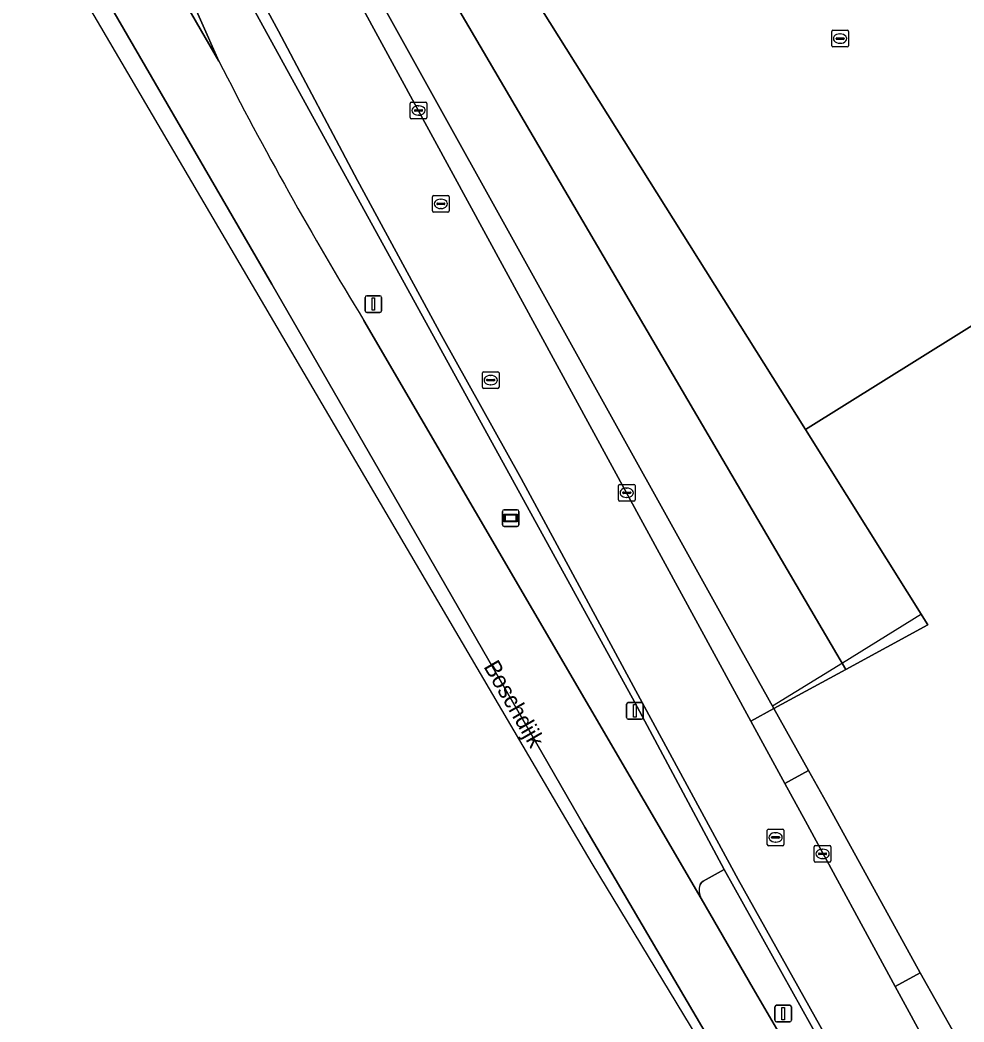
# Model space of a CAD drawing. Extents: x 158455 to 159797, y 387218 to 388672.
# Drawn here: x 158553.7 to 158610.4, y 387605.6 to 387665.7 of the extents above; entities that cross this region are included whole.
import ezdxf

# ---------------------------------------------------------------- set-up
doc = ezdxf.new("R2010")
doc.units = 0
for name, color, linetype in [('IMGEO_Berm_groen', 7, 'Continuous'), ('IMGEO_Brandkraan', 7, 'Continuous'), ('IMGEO_Erf', 7, 'Continuous'), ('IMGEO_Groenvoorziening', 7, 'Continuous'), ('IMGEO_Haag', 7, 'Continuous'), ('IMGEO_Hek', 7, 'Continuous'), ('IMGEO_Kolk', 7, 'Continuous'), ('IMGEO_Lichtmast', 7, 'Continuous'), ('IMGEO_Openbare_ruimte_label', 7, 'Continuous'), ('IMGEO_Rijbaan_lokaal_open', 7, 'Continuous'), ('IMGEO_Rijbaan_regionaal_gesloten', 7, 'Continuous'), ('IMGEO_Rioolput', 7, 'Continuous'), ('IMGEO_Verkeersbordpaal', 7, 'Continuous'), ('IMGEO_Voetpad_open', 7, 'Continuous'), ('IMGEO_Wegwijzer', 7, 'Continuous')]:
    doc.layers.add(name, color=color, linetype=linetype)

msp = doc.modelspace()

# ---------------------------------------------------------------- linework, layer by layer
at = {"layer": 'IMGEO_Berm_groen'}
for points in [[(158594.544, 387613.825), (158594.621, 387613.942), (158594.721, 387614.035), (158595.991, 387614.737), (158590.611, 387624.793), (158583.287, 387638.103), (158548.353, 387701.592)], [(158557.959, 387680.586), (158565.676, 387663.212)], [(158574.373, 387647.659), (158594.611, 387612.984)], [(158595.991, 387614.737), (158594.721, 387614.035), (158594.621, 387613.942), (158594.544, 387613.825)], [(158600.931, 387602.459), (158602.366, 387603.289), (158595.991, 387614.737)], [(158594.611, 387612.984), (158597.733, 387607.603), (158600.659, 387602.557)]]:
    msp.add_lwpolyline(points, dxfattribs=at)
for points in [[(158571.712, 387687.537), (158568.545, 387685.937), (158603.293, 387626.736), (158608.199, 387629.41), (158600.856, 387641.123)], [(158568.545, 387685.937), (158567.142, 387685.228), (158565.803, 387684.551), (158575.356, 387666.858), (158596.611, 387628.598), (158598.973, 387624.382), (158603.293, 387626.736)]]:
    msp.add_lwpolyline(points, close=True, dxfattribs=at)
for centre, radius, start, end in [((158764.59, 387764.233), 223.096, 206.92444, 211.50207), ((158595.501, 387613.478), 1.018, 160.07671, 209.03322), ((158595.501, 387613.478), 1.018, 160.07671, 209.03322)]:
    msp.add_arc(centre, radius, start, end, dxfattribs=at)
at = {"layer": 'IMGEO_Brandkraan'}
for p, q in [((158598.571, 387616.231), (158598.571, 387617.083)), ((158598.646, 387617.157), (158599.498, 387617.157)), ((158598.83, 387616.651), (158598.83, 387616.663)), ((158599.268, 387616.614), (158598.87, 387616.614)), ((158598.873, 387616.7), (158599.271, 387616.7)), ((158599.059, 387616.937), (158599.084, 387616.937)), ((158599.314, 387616.663), (158599.314, 387616.651)), ((158599.572, 387617.083), (158599.572, 387616.231)), ((158599.498, 387616.157), (158598.646, 387616.157)), ((158599.082, 387616.377), (158599.057, 387616.377))]:
    msp.add_line(p, q, dxfattribs=at)
for points in [[(158598.571, 387616.231), (158598.571, 387617.083)], [(158598.646, 387617.157), (158599.498, 387617.157)], [(158599.572, 387617.083), (158599.572, 387616.231)], [(158599.498, 387616.157), (158598.646, 387616.157)]]:
    msp.add_lwpolyline(points, dxfattribs=at)
for centre, radius, start, end in [((158598.648, 387617.081), 0.0765, 91.55205, 178.44795), ((158598.648, 387617.081), 0.0765, 91.55205, 178.44795), ((158598.87, 387616.66), 0.0403, 85.87752, 175.75265), ((158598.867, 387616.65), 0.0366, 178.93798, 274.71019), ((158599.271, 387616.657), 0.043, 264.86636, 352.45326), ((158599.275, 387616.662), 0.0386, 1.73085, 96.63898), ((158599.496, 387617.081), 0.0765, 1.55205, 88.44795), ((158599.496, 387617.081), 0.0765, 1.55205, 88.44795), ((158598.648, 387616.233), 0.0765, 181.55205, 268.44795), ((158598.648, 387616.233), 0.0765, 181.55205, 268.44795), ((158599.496, 387616.233), 0.0765, 271.55205, 358.44795), ((158599.496, 387616.233), 0.0765, 271.55205, 358.44795)]:
    msp.add_arc(centre, radius, start, end, dxfattribs=at)
for centre, major_axis, ratio, start_param, end_param in [((158599.058, 387616.657), (-0.387, 0.002), 0.722429, 4.712389, 7.853982), ((158599.083, 387616.657), (-0.39, 0.002), 0.717154, 1.570796, 4.712389)]:
    msp.add_ellipse(centre, major_axis=major_axis, ratio=ratio, start_param=start_param, end_param=end_param, dxfattribs=at)
at = {"layer": 'IMGEO_Erf'}
msp.add_lwpolyline([(158660.413, 387678.284), (158600.856, 387641.123), (158608.199, 387629.41), (158603.293, 387626.736), (158598.973, 387624.382), (158601.05, 387620.674), (158602.13, 387618.746), (158607.75, 387608.532), (158609.854, 387604.783)], dxfattribs=at)
at = {"layer": 'IMGEO_Groenvoorziening'}
msp.add_lwpolyline([(158569.244, 387665.018), (158558.845, 387684.197), (158555.986, 387689.308), (158550.048, 387699.701), (158546.395, 387706.11), (158544.581, 387709.051), (158544.544, 387709.112), (158543.955, 387708.777), (158548.353, 387701.592), (158583.287, 387638.103), (158590.611, 387624.793), (158595.991, 387614.737), (158602.366, 387603.289), (158602.76, 387603.517), (158596.834, 387614.131), (158590.936, 387624.969), (158583.799, 387638.185), (158579.029, 387646.759), (158573.996, 387656.063)], close=True, dxfattribs=at)
at = {"layer": 'IMGEO_Haag'}
msp.add_lwpolyline([(158573.996, 387656.063), (158569.244, 387665.018), (158558.845, 387684.197), (158555.986, 387689.308), (158550.048, 387699.701), (158546.395, 387706.11), (158544.581, 387709.051), (158544.544, 387709.112), (158543.955, 387708.777), (158548.353, 387701.592), (158583.287, 387638.103), (158590.611, 387624.793), (158595.991, 387614.737), (158602.366, 387603.289), (158602.76, 387603.517), (158596.834, 387614.131), (158590.936, 387624.969), (158583.799, 387638.185), (158579.029, 387646.759)], close=True, dxfattribs=at)
at = {"layer": 'IMGEO_Hek'}
for points in [[(158660.413, 387678.284), (158600.856, 387641.123)], [(158607.816, 387630.039), (158603.074, 387627.11)], [(158603.074, 387627.11), (158598.892, 387624.527)]]:
    msp.add_lwpolyline(points, dxfattribs=at)
at = {"layer": 'IMGEO_Kolk'}
for p, q in [((158602.435, 387664.138), (158602.435, 387664.99)), ((158602.51, 387665.064), (158603.362, 387665.064)), ((158602.923, 387664.844), (158602.948, 387664.844)), ((158603.436, 387664.99), (158603.436, 387664.138)), ((158602.694, 387664.558), (158602.694, 387664.57)), ((158603.132, 387664.521), (158602.734, 387664.521)), ((158602.737, 387664.607), (158603.135, 387664.607)), ((158602.946, 387664.284), (158602.921, 387664.284)), ((158603.178, 387664.57), (158603.178, 387664.558)), ((158603.362, 387664.064), (158602.51, 387664.064)), ((158577.147, 387659.827), (158577.147, 387660.679)), ((158577.222, 387660.753), (158578.074, 387660.753)), ((158577.635, 387660.533), (158577.66, 387660.533)), ((158578.148, 387660.679), (158578.148, 387659.827)), ((158577.406, 387660.247), (158577.406, 387660.259)), ((158577.844, 387660.21), (158577.446, 387660.21)), ((158577.449, 387660.296), (158577.847, 387660.296)), ((158577.658, 387659.973), (158577.633, 387659.973)), ((158577.89, 387660.259), (158577.89, 387660.247)), ((158578.074, 387659.753), (158577.222, 387659.753)), ((158589.638, 387636.903), (158589.638, 387637.755)), ((158589.713, 387637.829), (158590.565, 387637.829)), ((158590.639, 387637.755), (158590.639, 387636.903)), ((158589.897, 387637.323), (158589.897, 387637.335)), ((158590.335, 387637.286), (158589.937, 387637.286)), ((158589.94, 387637.372), (158590.338, 387637.372)), ((158590.149, 387637.049), (158590.124, 387637.049)), ((158590.126, 387637.609), (158590.151, 387637.609)), ((158590.381, 387637.335), (158590.381, 387637.323)), ((158590.565, 387636.829), (158589.713, 387636.829)), ((158601.389, 387615.242), (158601.389, 387616.094)), ((158601.464, 387616.168), (158602.316, 387616.168)), ((158602.39, 387616.094), (158602.39, 387615.242)), ((158601.648, 387615.662), (158601.648, 387615.674)), ((158602.086, 387615.625), (158601.688, 387615.625)), ((158601.691, 387615.711), (158602.089, 387615.711)), ((158601.877, 387615.948), (158601.902, 387615.948)), ((158602.132, 387615.674), (158602.132, 387615.662)), ((158602.316, 387615.168), (158601.464, 387615.168)), ((158601.9, 387615.388), (158601.875, 387615.388))]:
    msp.add_line(p, q, dxfattribs=at)
for points in [[(158602.435, 387664.138), (158602.435, 387664.99)], [(158602.51, 387665.064), (158603.362, 387665.064)], [(158603.436, 387664.99), (158603.436, 387664.138)], [(158603.362, 387664.064), (158602.51, 387664.064)], [(158577.147, 387659.827), (158577.147, 387660.679)], [(158577.222, 387660.753), (158578.074, 387660.753)], [(158578.148, 387660.679), (158578.148, 387659.827)], [(158578.074, 387659.753), (158577.222, 387659.753)], [(158589.638, 387636.903), (158589.638, 387637.755)], [(158589.713, 387637.829), (158590.565, 387637.829)], [(158590.639, 387637.755), (158590.639, 387636.903)], [(158590.565, 387636.829), (158589.713, 387636.829)], [(158601.389, 387615.242), (158601.389, 387616.094)], [(158601.464, 387616.168), (158602.316, 387616.168)], [(158602.39, 387616.094), (158602.39, 387615.242)], [(158602.316, 387615.168), (158601.464, 387615.168)]]:
    msp.add_lwpolyline(points, dxfattribs=at)
for centre, radius, start, end in [((158602.512, 387664.988), 0.0765, 91.55205, 178.44795), ((158602.512, 387664.988), 0.0765, 91.55205, 178.44795), ((158603.36, 387664.988), 0.0765, 1.55205, 88.44795), ((158603.36, 387664.988), 0.0765, 1.55205, 88.44795), ((158602.512, 387664.14), 0.0765, 181.55205, 268.44795), ((158602.512, 387664.14), 0.0765, 181.55205, 268.44795), ((158602.734, 387664.567), 0.0403, 85.87752, 175.75265), ((158602.731, 387664.557), 0.0366, 178.93798, 274.71019), ((158603.135, 387664.564), 0.043, 264.86636, 352.45326), ((158603.139, 387664.569), 0.0386, 1.73085, 96.63898), ((158603.36, 387664.14), 0.0765, 271.55205, 358.44795), ((158603.36, 387664.14), 0.0765, 271.55205, 358.44795), ((158577.224, 387660.677), 0.0765, 91.55205, 178.44795), ((158577.224, 387660.677), 0.0765, 91.55205, 178.44795), ((158578.072, 387660.677), 0.0765, 1.55205, 88.44795), ((158578.072, 387660.677), 0.0765, 1.55205, 88.44795), ((158577.446, 387660.256), 0.0403, 85.87752, 175.75265), ((158577.443, 387660.246), 0.0366, 178.93798, 274.71019), ((158577.847, 387660.253), 0.043, 264.86636, 352.45326), ((158577.851, 387660.258), 0.0386, 1.73085, 96.63898), ((158577.224, 387659.829), 0.0765, 181.55205, 268.44795), ((158577.224, 387659.829), 0.0765, 181.55205, 268.44795), ((158578.072, 387659.829), 0.0765, 271.55205, 358.44795), ((158578.072, 387659.829), 0.0765, 271.55205, 358.44795), ((158589.715, 387637.753), 0.0765, 91.55205, 178.44795), ((158589.715, 387637.753), 0.0765, 91.55205, 178.44795), ((158590.563, 387637.753), 0.0765, 1.55205, 88.44795), ((158590.563, 387637.753), 0.0765, 1.55205, 88.44795), ((158589.937, 387637.332), 0.0403, 85.87752, 175.75265), ((158589.934, 387637.322), 0.0366, 178.93798, 274.71019), ((158590.338, 387637.329), 0.043, 264.86636, 352.45326), ((158590.342, 387637.334), 0.0386, 1.73085, 96.63898), ((158589.715, 387636.905), 0.0765, 181.55205, 268.44795), ((158589.715, 387636.905), 0.0765, 181.55205, 268.44795), ((158590.563, 387636.905), 0.0765, 271.55205, 358.44795), ((158590.563, 387636.905), 0.0765, 271.55205, 358.44795), ((158601.466, 387616.092), 0.0765, 91.55205, 178.44795), ((158601.466, 387616.092), 0.0765, 91.55205, 178.44795), ((158602.314, 387616.092), 0.0765, 1.55205, 88.44795), ((158602.314, 387616.092), 0.0765, 1.55205, 88.44795), ((158601.688, 387615.671), 0.0403, 85.87752, 175.75265), ((158601.685, 387615.661), 0.0366, 178.93798, 274.71019), ((158602.089, 387615.668), 0.043, 264.86636, 352.45326), ((158602.093, 387615.673), 0.0386, 1.73085, 96.63898), ((158601.466, 387615.244), 0.0765, 181.55205, 268.44795), ((158601.466, 387615.244), 0.0765, 181.55205, 268.44795), ((158602.314, 387615.244), 0.0765, 271.55205, 358.44795), ((158602.314, 387615.244), 0.0765, 271.55205, 358.44795)]:
    msp.add_arc(centre, radius, start, end, dxfattribs=at)
for centre, major_axis, ratio, start_param, end_param in [((158602.922, 387664.564), (-0.387, 0.002), 0.722429, 4.712389, 7.853982), ((158602.947, 387664.564), (-0.39, 0.002), 0.717154, 1.570796, 4.712389), ((158577.634, 387660.253), (-0.387, 0.002), 0.722429, 4.712389, 7.853982), ((158577.659, 387660.253), (-0.39, 0.002), 0.717154, 1.570796, 4.712389), ((158590.125, 387637.329), (-0.387, 0.002), 0.722429, 4.712389, 7.853982), ((158590.15, 387637.329), (-0.39, 0.002), 0.717154, 1.570796, 4.712389), ((158601.876, 387615.668), (-0.387, 0.002), 0.722429, 4.712389, 7.853982), ((158601.901, 387615.668), (-0.39, 0.002), 0.717154, 1.570796, 4.712389)]:
    msp.add_ellipse(centre, major_axis=major_axis, ratio=ratio, start_param=start_param, end_param=end_param, dxfattribs=at)
at = {"layer": 'IMGEO_Lichtmast'}
for p, q in [((158574.538, 387649.147), (158575.328, 387649.147)), ((158575.328, 387649.147), (158574.538, 387649.147)), ((158574.438, 387648.247), (158574.438, 387649.047)), ((158574.438, 387649.047), (158574.438, 387648.247)), ((158575.428, 387649.047), (158575.428, 387648.247)), ((158575.428, 387648.247), (158575.428, 387649.047)), ((158575.328, 387648.147), (158574.538, 387648.147)), ((158574.538, 387648.147), (158575.328, 387648.147)), ((158599.026, 387605.686), (158599.026, 387606.486)), ((158599.026, 387606.486), (158599.026, 387605.686)), ((158599.126, 387606.586), (158599.916, 387606.586)), ((158599.916, 387606.586), (158599.126, 387606.586)), ((158600.016, 387606.486), (158600.016, 387605.686)), ((158600.016, 387605.686), (158600.016, 387606.486)), ((158599.916, 387605.586), (158599.126, 387605.586)), ((158599.126, 387605.586), (158599.916, 387605.586))]:
    msp.add_line(p, q, dxfattribs=at)
for points in [[(158574.858, 387649.022), (158575.008, 387649.022), (158575.008, 387648.272), (158574.858, 387648.272), (158574.858, 387649.022)], [(158599.446, 387606.461), (158599.596, 387606.461), (158599.596, 387605.711), (158599.446, 387605.711), (158599.446, 387606.461)]]:
    msp.add_lwpolyline(points, dxfattribs=at)
for centre, start, end in [((158574.538, 387649.047), 90, 180), ((158574.538, 387649.047), 90, 180), ((158575.328, 387649.047), 0, 90), ((158575.328, 387649.047), 360, 90), ((158574.538, 387648.247), 180, 270), ((158574.538, 387648.247), 180, 270), ((158575.328, 387648.247), 270, 0), ((158575.328, 387648.247), 270, 0), ((158599.126, 387606.486), 90, 180), ((158599.126, 387606.486), 90, 180), ((158599.916, 387606.486), 0, 90), ((158599.916, 387606.486), 360, 90), ((158599.126, 387605.686), 180, 270), ((158599.126, 387605.686), 180, 270), ((158599.916, 387605.686), 270, 0), ((158599.916, 387605.686), 270, 0)]:
    msp.add_arc(centre, 0.1, start, end, dxfattribs=at)
at = {"layer": 'IMGEO_Rijbaan_lokaal_open'}
for points in [[(158608.308, 387603.944), (158606.244, 387607.714), (158600.857, 387617.637), (158599.626, 387619.897), (158597.593, 387623.63), (158560.537, 387691.673)], [(158571.712, 387687.537), (158600.856, 387641.123), (158660.413, 387678.284)], [(158558.845, 387684.197), (158569.244, 387665.018), (158573.996, 387656.063), (158579.029, 387646.759), (158583.799, 387638.185), (158590.936, 387624.969), (158596.834, 387614.131), (158602.76, 387603.517)]]:
    msp.add_lwpolyline(points, dxfattribs=at)
at = {"layer": 'IMGEO_Rijbaan_regionaal_gesloten'}
for points in [[(158493.992, 387775.205), (158586.262, 387618.117), (158588.04, 387615.09), (158677.179, 387467.992)], [(158515.744, 387749.684), (158515.79, 387749.53), (158565.676, 387663.212), (158557.959, 387680.586)], [(158565.676, 387663.212), (158515.79, 387749.53), (158515.744, 387749.684)], [(158555.919, 387672.106), (158568.845, 387649.844), (158579.289, 387631.739), (158587.632, 387617.275), (158598.633, 387598.542), (158609.615, 387580.179), (158612.966, 387574.634), (158616.133, 387569.197), (158620.691, 387561.825), (158625.563, 387554.193), (158630.017, 387546.716)], [(158630.017, 387546.716), (158625.563, 387554.193), (158620.691, 387561.825), (158616.133, 387569.197), (158612.966, 387574.634), (158609.615, 387580.179), (158598.633, 387598.542), (158587.632, 387617.275), (158579.289, 387631.739), (158568.845, 387649.844), (158555.919, 387672.106)], [(158600.659, 387602.557), (158597.733, 387607.603), (158594.611, 387612.984), (158574.373, 387647.659)]]:
    msp.add_lwpolyline(points, dxfattribs=at)
msp.add_arc((158764.59, 387764.233), 223.096, 206.92444, 211.50207, dxfattribs=at)
at = {"layer": 'IMGEO_Rioolput'}
for p, q in [((158578.486, 387654.228), (158578.486, 387655.08)), ((158578.561, 387655.154), (158579.413, 387655.154)), ((158579.487, 387655.08), (158579.487, 387654.228)), ((158578.745, 387654.648), (158578.745, 387654.66)), ((158579.183, 387654.611), (158578.785, 387654.611)), ((158578.788, 387654.697), (158579.186, 387654.697)), ((158578.974, 387654.934), (158578.999, 387654.934)), ((158579.229, 387654.66), (158579.229, 387654.648)), ((158579.413, 387654.154), (158578.561, 387654.154)), ((158578.997, 387654.374), (158578.972, 387654.374)), ((158581.476, 387643.658), (158581.476, 387644.51)), ((158581.551, 387644.584), (158582.403, 387644.584)), ((158581.964, 387644.364), (158581.989, 387644.364)), ((158582.477, 387644.51), (158582.477, 387643.658)), ((158581.735, 387644.078), (158581.735, 387644.09)), ((158582.173, 387644.041), (158581.775, 387644.041)), ((158581.778, 387644.127), (158582.176, 387644.127)), ((158581.987, 387643.804), (158581.962, 387643.804)), ((158582.219, 387644.09), (158582.219, 387644.078)), ((158582.403, 387643.584), (158581.551, 387643.584))]:
    msp.add_line(p, q, dxfattribs=at)
for points in [[(158578.486, 387654.228), (158578.486, 387655.08)], [(158578.561, 387655.154), (158579.413, 387655.154)], [(158579.487, 387655.08), (158579.487, 387654.228)], [(158579.413, 387654.154), (158578.561, 387654.154)], [(158581.476, 387643.658), (158581.476, 387644.51)], [(158581.551, 387644.584), (158582.403, 387644.584)], [(158582.477, 387644.51), (158582.477, 387643.658)], [(158582.403, 387643.584), (158581.551, 387643.584)]]:
    msp.add_lwpolyline(points, dxfattribs=at)
for centre, radius, start, end in [((158578.563, 387655.078), 0.0765, 91.55205, 178.44795), ((158578.563, 387655.078), 0.0765, 91.55205, 178.44795), ((158579.411, 387655.078), 0.0765, 1.55205, 88.44795), ((158579.411, 387655.078), 0.0765, 1.55205, 88.44795), ((158578.785, 387654.657), 0.0403, 85.87752, 175.75265), ((158578.782, 387654.647), 0.0366, 178.93798, 274.71019), ((158579.186, 387654.654), 0.043, 264.86636, 352.45326), ((158579.19, 387654.659), 0.0386, 1.73085, 96.63898), ((158578.563, 387654.23), 0.0765, 181.55205, 268.44795), ((158578.563, 387654.23), 0.0765, 181.55205, 268.44795), ((158579.411, 387654.23), 0.0765, 271.55205, 358.44795), ((158579.411, 387654.23), 0.0765, 271.55205, 358.44795), ((158581.553, 387644.508), 0.0765, 91.55205, 178.44795), ((158581.553, 387644.508), 0.0765, 91.55205, 178.44795), ((158582.401, 387644.508), 0.0765, 1.55205, 88.44795), ((158582.401, 387644.508), 0.0765, 1.55205, 88.44795), ((158581.553, 387643.66), 0.0765, 181.55205, 268.44795), ((158581.553, 387643.66), 0.0765, 181.55205, 268.44795), ((158581.775, 387644.087), 0.0403, 85.87752, 175.75265), ((158581.772, 387644.077), 0.0366, 178.93798, 274.71019), ((158582.176, 387644.084), 0.043, 264.86636, 352.45326), ((158582.18, 387644.089), 0.0386, 1.73085, 96.63898), ((158582.401, 387643.66), 0.0765, 271.55205, 358.44795), ((158582.401, 387643.66), 0.0765, 271.55205, 358.44795)]:
    msp.add_arc(centre, radius, start, end, dxfattribs=at)
for centre, major_axis, ratio, start_param, end_param in [((158578.973, 387654.654), (-0.387, 0.002), 0.722429, 4.712389, 7.853982), ((158578.998, 387654.654), (-0.39, 0.002), 0.717154, 1.570796, 4.712389), ((158581.963, 387644.084), (-0.387, 0.002), 0.722429, 4.712389, 7.853982), ((158581.988, 387644.084), (-0.39, 0.002), 0.717154, 1.570796, 4.712389)]:
    msp.add_ellipse(centre, major_axis=major_axis, ratio=ratio, start_param=start_param, end_param=end_param, dxfattribs=at)
at = {"layer": 'IMGEO_Verkeersbordpaal'}
for p, q in [((158590.128, 387623.846), (158590.128, 387624.646)), ((158590.128, 387624.646), (158590.128, 387623.846)), ((158590.228, 387624.746), (158591.018, 387624.746)), ((158591.018, 387624.746), (158590.228, 387624.746)), ((158591.118, 387624.646), (158591.118, 387623.846)), ((158591.118, 387623.846), (158591.118, 387624.646)), ((158591.018, 387623.746), (158590.228, 387623.746)), ((158590.228, 387623.746), (158591.018, 387623.746))]:
    msp.add_line(p, q, dxfattribs=at)
msp.add_lwpolyline([(158590.548, 387624.621), (158590.698, 387624.621), (158590.698, 387623.871), (158590.548, 387623.871), (158590.548, 387624.621)], dxfattribs=at)
for centre, start, end in [((158590.228, 387624.646), 90, 180), ((158590.228, 387624.646), 90, 180), ((158591.018, 387624.646), 0, 90), ((158591.018, 387624.646), 360, 90), ((158590.228, 387623.846), 180, 270), ((158590.228, 387623.846), 180, 270), ((158591.018, 387623.846), 270, 0), ((158591.018, 387623.846), 270, 0)]:
    msp.add_arc(centre, 0.1, start, end, dxfattribs=at)
at = {"layer": 'IMGEO_Voetpad_open'}
msp.add_lwpolyline([(158555.442, 387700.968), (158560.537, 387691.673), (158597.593, 387623.63), (158598.973, 387624.382), (158596.611, 387628.598), (158575.356, 387666.858)], dxfattribs=at)
for points in [[(158599.626, 387619.897), (158601.05, 387620.674), (158598.973, 387624.382), (158597.593, 387623.63)], [(158602.13, 387618.746), (158601.05, 387620.674), (158599.626, 387619.897), (158600.857, 387617.637), (158606.244, 387607.714), (158607.75, 387608.532)], [(158607.75, 387608.532), (158606.244, 387607.714), (158608.308, 387603.944), (158609.854, 387604.783)]]:
    msp.add_lwpolyline(points, close=True, dxfattribs=at)
at = {"layer": 'IMGEO_Wegwijzer'}
for p, q in [((158582.681, 387635.41), (158582.681, 387636.21)), ((158582.681, 387636.21), (158582.681, 387635.41)), ((158582.781, 387636.31), (158583.571, 387636.31)), ((158583.571, 387636.31), (158582.781, 387636.31)), ((158583.671, 387636.21), (158583.671, 387635.41)), ((158583.671, 387635.41), (158583.671, 387636.21)), ((158583.571, 387635.31), (158582.781, 387635.31)), ((158582.781, 387635.31), (158583.571, 387635.31))]:
    msp.add_line(p, q, dxfattribs=at)
for points in [[(158582.782, 387636.042), (158583.57, 387636.042), (158583.57, 387635.578), (158582.782, 387635.578), (158582.782, 387636.042)], [(158582.847, 387635.977), (158582.847, 387635.643), (158583.505, 387635.643), (158583.505, 387635.977), (158582.847, 387635.977)]]:
    msp.add_lwpolyline(points, dxfattribs=at)
for centre, start, end in [((158582.781, 387636.21), 90, 180), ((158582.781, 387636.21), 90, 180), ((158583.571, 387636.21), 0, 90), ((158583.571, 387636.21), 360, 90), ((158582.781, 387635.41), 180, 270), ((158582.781, 387635.41), 180, 270), ((158583.571, 387635.41), 270, 0), ((158583.571, 387635.41), 270, 0)]:
    msp.add_arc(centre, 0.1, start, end, dxfattribs=at)

# ---------------------------------------------------------------- texts
at = {"layer": 'IMGEO_Openbare_ruimte_label'}
msp.add_text('Boschdijk', height=1, rotation=300.00073, dxfattribs=at).set_placement((158581.527, 387626.902))

doc.saveas('drawing.dxf')
